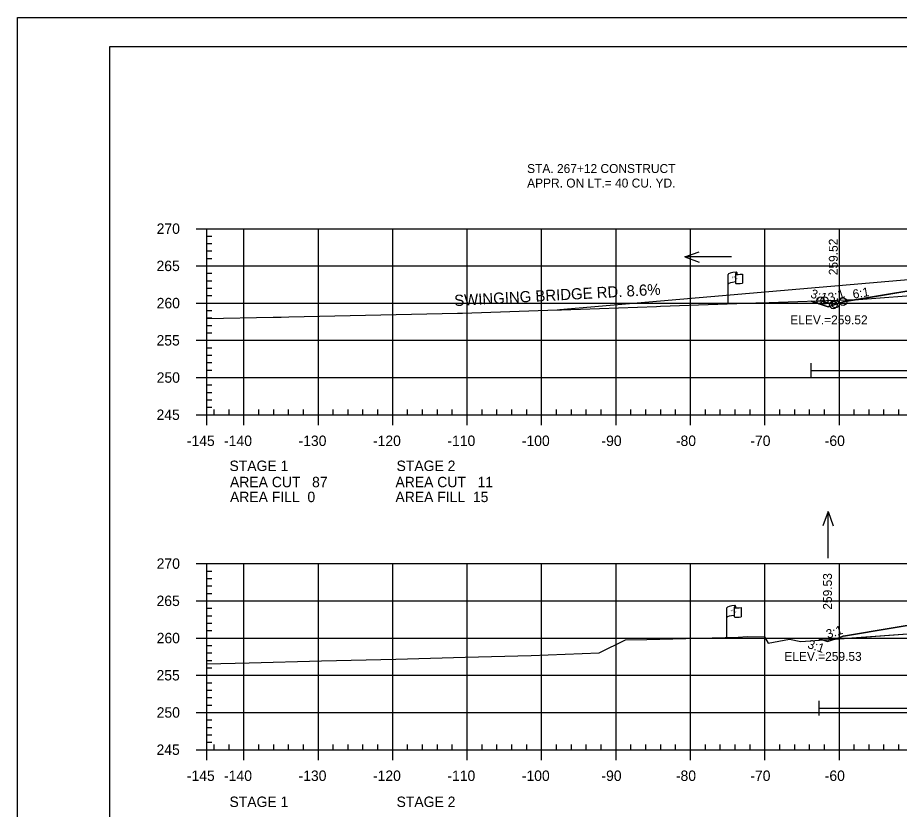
# Model space of a CAD drawing. Extents: x 1365647 to 1367999, y 387113 to 400173.
# Drawn here: x 1365723.7 to 1365842.2, y 394733.2 to 394839.6 of the extents above; entities that cross this region are included whole.
import ezdxf

# ---------------------------------------------------------------- set-up
doc = ezdxf.new("R2010")
doc.units = 0
for name, color, linetype in [('E_Existing ROW', 7, 'Continuous'), ('R_Axis', 7, 'Continuous'), ('R_Axis Annot', 7, 'Continuous'), ('R_Border', 7, 'Continuous'), ('R_Border Notes', 7, 'Continuous'), ('R_Contours', 7, 'Continuous'), ('R_Draft', 7, 'Continuous'), ('R_Drive', 7, 'Continuous'), ('R_Exist Surface', 7, 'Continuous'), ('R_Fin Surface', 7, 'Continuous'), ('R_Fin Surface Annot', 7, 'Continuous'), ('R_Grid', 7, 'Continuous'), ('R_No Plot', 7, 'Continuous'), ('R_Proposed Const Limits', 7, 'Continuous'), ('R_Water', 7, 'Continuous'), ('R_Water Annot', 7, 'Continuous')]:
    doc.layers.add(name, color=color, linetype=linetype)

msp = doc.modelspace()

# ---------------------------------------------------------------- linework, layer by layer
at = {"layer": 'E_Existing ROW'}
for p, q in [((1365819.14, 394801.1), (1365819.14, 394805.05)), ((1365820.14, 394805.14), (1365820.14, 394805.13)), ((1365820.14, 394805.13), (1365820.14, 394803.9)), ((1365820.31, 394805.3), (1365820.31, 394805.06)), ((1365821.07, 394805.11), (1365821.07, 394803.87)), ((1365820.15, 394760.5), (1365820.15, 394760.26)), ((1365818.99, 394756.29), (1365818.99, 394760.25)), ((1365819.98, 394760.34), (1365819.98, 394760.33)), ((1365819.98, 394760.33), (1365819.98, 394759.1)), ((1365820.92, 394760.3), (1365820.92, 394759.06))]:
    msp.add_line(p, q, dxfattribs=at)
for centre, radius, start, end in [((1365820.22, 394805.14), 0.078, 88.6458, 274.2828), ((1365820.23, 394805.3), 0.0783, 263.0712, 93.9564), ((1365820.22, 394803.9), 0.0783, 180, 273.9564), ((1365820.06, 394760.34), 0.078, 88.6458, 274.2828), ((1365820.07, 394760.5), 0.0783, 263.0712, 93.9564), ((1365820.06, 394759.1), 0.0783, 180, 273.9564)]:
    msp.add_arc(centre, radius, start, end, dxfattribs=at)
for centre, major_axis, ratio, start_param, end_param in [((1365820.72, 394805.09), (-1.58, -0.04), 0.19887, 5.030368, 6.283185), ((1365821.43, 394805.21), (-1.23, -0.13), 0.052933, 0.159456, 1.268315), ((1365820.72, 394803.77), (-1.58, -0.04), 0.19887, 5.083035, 6.194897), ((1365821.43, 394803.97), (-1.23, -0.13), 0.052933, 0.159456, 1.268315), ((1365820.57, 394760.29), (-1.58, -0.04), 0.19887, 5.030368, 6.283185), ((1365820.56, 394758.97), (-1.58, -0.04), 0.19887, 5.083035, 6.194897), ((1365821.28, 394760.4), (-1.23, -0.13), 0.052933, 0.159456, 1.268315), ((1365821.28, 394759.16), (-1.23, -0.13), 0.052933, 0.159456, 1.268315)]:
    msp.add_ellipse(centre, major_axis=major_axis, ratio=ratio, start_param=start_param, end_param=end_param, dxfattribs=at)
at = {"layer": 'R_Axis'}
for p, q in [((1365747.69, 394811.21), (1365749.09, 394811.21)), ((1365749.09, 394786.21), (1365749.09, 394811.21)), ((1365749.09, 394810.21), (1365749.79, 394810.21)), ((1365749.09, 394809.21), (1365749.79, 394809.21)), ((1365749.09, 394808.21), (1365749.79, 394808.21)), ((1365749.09, 394807.21), (1365749.79, 394807.21)), ((1365747.69, 394806.21), (1365749.09, 394806.21)), ((1365749.09, 394805.21), (1365749.79, 394805.21)), ((1365749.09, 394804.21), (1365749.79, 394804.21)), ((1365749.09, 394803.21), (1365749.79, 394803.21)), ((1365749.09, 394802.21), (1365749.79, 394802.21)), ((1365747.69, 394801.21), (1365749.09, 394801.21)), ((1365749.09, 394800.21), (1365749.79, 394800.21)), ((1365749.09, 394799.21), (1365749.79, 394799.21)), ((1365749.09, 394798.21), (1365749.79, 394798.21)), ((1365749.09, 394797.21), (1365749.79, 394797.21)), ((1365747.69, 394796.21), (1365749.09, 394796.21)), ((1365749.09, 394795.21), (1365749.79, 394795.21)), ((1365749.09, 394794.21), (1365749.79, 394794.21)), ((1365749.09, 394793.21), (1365749.79, 394793.21)), ((1365749.09, 394792.21), (1365749.79, 394792.21)), ((1365747.69, 394791.21), (1365749.09, 394791.21)), ((1365749.09, 394790.21), (1365749.79, 394790.21)), ((1365749.09, 394789.21), (1365749.79, 394789.21)), ((1365749.09, 394788.21), (1365749.79, 394788.21)), ((1365749.09, 394787.21), (1365749.79, 394787.21)), ((1365749.09, 394786.21), (1365749.09, 394786.91)), ((1365750.09, 394786.21), (1365750.09, 394786.91)), ((1365752.09, 394786.21), (1365752.09, 394786.91)), ((1365756.09, 394786.21), (1365756.09, 394786.91)), ((1365758.09, 394786.21), (1365758.09, 394786.91)), ((1365760.09, 394786.21), (1365760.09, 394786.91)), ((1365762.09, 394786.21), (1365762.09, 394786.91)), ((1365766.09, 394786.21), (1365766.09, 394786.91)), ((1365768.09, 394786.21), (1365768.09, 394786.91)), ((1365770.09, 394786.21), (1365770.09, 394786.91)), ((1365772.09, 394786.21), (1365772.09, 394786.91)), ((1365776.09, 394786.21), (1365776.09, 394786.91)), ((1365778.09, 394786.21), (1365778.09, 394786.91)), ((1365780.09, 394786.21), (1365780.09, 394786.91)), ((1365782.09, 394786.21), (1365782.09, 394786.91)), ((1365786.09, 394786.21), (1365786.09, 394786.91)), ((1365788.09, 394786.21), (1365788.09, 394786.91)), ((1365790.09, 394786.21), (1365790.09, 394786.91)), ((1365792.09, 394786.21), (1365792.09, 394786.91)), ((1365796.09, 394786.21), (1365796.09, 394786.91)), ((1365798.09, 394786.21), (1365798.09, 394786.91)), ((1365800.09, 394786.21), (1365800.09, 394786.91)), ((1365802.09, 394786.21), (1365802.09, 394786.91)), ((1365806.09, 394786.21), (1365806.09, 394786.91)), ((1365808.09, 394786.21), (1365808.09, 394786.91)), ((1365810.09, 394786.21), (1365810.09, 394786.91)), ((1365812.09, 394786.21), (1365812.09, 394786.91)), ((1365816.09, 394786.21), (1365816.09, 394786.91)), ((1365818.09, 394786.21), (1365818.09, 394786.91)), ((1365820.09, 394786.21), (1365820.09, 394786.91)), ((1365822.09, 394786.21), (1365822.09, 394786.91)), ((1365826.09, 394786.21), (1365826.09, 394786.91)), ((1365828.09, 394786.21), (1365828.09, 394786.91)), ((1365830.09, 394786.21), (1365830.09, 394786.91)), ((1365832.09, 394786.21), (1365832.09, 394786.91)), ((1365836.09, 394786.21), (1365836.09, 394786.91)), ((1365838.09, 394786.21), (1365838.09, 394786.91)), ((1365840.09, 394786.21), (1365840.09, 394786.91)), ((1365842.09, 394786.21), (1365842.09, 394786.91)), ((1365747.69, 394786.21), (1365749.09, 394786.21)), ((1365749.09, 394786.21), (1366039.09, 394786.21)), ((1365749.09, 394784.81), (1365749.09, 394786.21)), ((1365754.09, 394784.81), (1365754.09, 394786.21)), ((1365764.09, 394784.81), (1365764.09, 394786.21)), ((1365774.09, 394784.81), (1365774.09, 394786.21)), ((1365784.09, 394784.81), (1365784.09, 394786.21)), ((1365794.09, 394784.81), (1365794.09, 394786.21)), ((1365804.09, 394784.81), (1365804.09, 394786.21)), ((1365814.09, 394784.81), (1365814.09, 394786.21)), ((1365824.09, 394784.81), (1365824.09, 394786.21)), ((1365834.09, 394784.81), (1365834.09, 394786.21)), ((1365747.69, 394766.21), (1365749.09, 394766.21)), ((1365749.09, 394741.21), (1365749.09, 394766.21)), ((1365749.09, 394765.21), (1365749.79, 394765.21)), ((1365749.09, 394764.21), (1365749.79, 394764.21)), ((1365749.09, 394763.21), (1365749.79, 394763.21)), ((1365749.09, 394762.21), (1365749.79, 394762.21)), ((1365747.69, 394761.21), (1365749.09, 394761.21)), ((1365749.09, 394760.21), (1365749.79, 394760.21)), ((1365749.09, 394759.21), (1365749.79, 394759.21)), ((1365749.09, 394758.21), (1365749.79, 394758.21)), ((1365749.09, 394757.21), (1365749.79, 394757.21)), ((1365747.69, 394756.21), (1365749.09, 394756.21)), ((1365749.09, 394755.21), (1365749.79, 394755.21)), ((1365749.09, 394754.21), (1365749.79, 394754.21)), ((1365749.09, 394753.21), (1365749.79, 394753.21)), ((1365749.09, 394752.21), (1365749.79, 394752.21)), ((1365747.69, 394751.21), (1365749.09, 394751.21)), ((1365749.09, 394750.21), (1365749.79, 394750.21)), ((1365749.09, 394749.21), (1365749.79, 394749.21)), ((1365749.09, 394748.21), (1365749.79, 394748.21)), ((1365747.69, 394746.21), (1365749.09, 394746.21)), ((1365749.09, 394747.21), (1365749.79, 394747.21)), ((1365749.09, 394745.21), (1365749.79, 394745.21)), ((1365749.09, 394744.21), (1365749.79, 394744.21)), ((1365749.09, 394743.21), (1365749.79, 394743.21)), ((1365749.09, 394742.21), (1365749.79, 394742.21)), ((1365749.09, 394741.21), (1365749.09, 394741.91)), ((1365750.09, 394741.21), (1365750.09, 394741.91)), ((1365752.09, 394741.21), (1365752.09, 394741.91)), ((1365756.09, 394741.21), (1365756.09, 394741.91)), ((1365758.09, 394741.21), (1365758.09, 394741.91)), ((1365760.09, 394741.21), (1365760.09, 394741.91)), ((1365762.09, 394741.21), (1365762.09, 394741.91)), ((1365766.09, 394741.21), (1365766.09, 394741.91)), ((1365768.09, 394741.21), (1365768.09, 394741.91)), ((1365770.09, 394741.21), (1365770.09, 394741.91)), ((1365772.09, 394741.21), (1365772.09, 394741.91)), ((1365776.09, 394741.21), (1365776.09, 394741.91)), ((1365778.09, 394741.21), (1365778.09, 394741.91)), ((1365780.09, 394741.21), (1365780.09, 394741.91)), ((1365782.09, 394741.21), (1365782.09, 394741.91)), ((1365786.09, 394741.21), (1365786.09, 394741.91)), ((1365788.09, 394741.21), (1365788.09, 394741.91)), ((1365790.09, 394741.21), (1365790.09, 394741.91)), ((1365792.09, 394741.21), (1365792.09, 394741.91)), ((1365796.09, 394741.21), (1365796.09, 394741.91)), ((1365798.09, 394741.21), (1365798.09, 394741.91)), ((1365800.09, 394741.21), (1365800.09, 394741.91)), ((1365802.09, 394741.21), (1365802.09, 394741.91)), ((1365806.09, 394741.21), (1365806.09, 394741.91)), ((1365808.09, 394741.21), (1365808.09, 394741.91)), ((1365810.09, 394741.21), (1365810.09, 394741.91)), ((1365812.09, 394741.21), (1365812.09, 394741.91)), ((1365816.09, 394741.21), (1365816.09, 394741.91)), ((1365818.09, 394741.21), (1365818.09, 394741.91)), ((1365820.09, 394741.21), (1365820.09, 394741.91)), ((1365822.09, 394741.21), (1365822.09, 394741.91)), ((1365826.09, 394741.21), (1365826.09, 394741.91)), ((1365828.09, 394741.21), (1365828.09, 394741.91)), ((1365830.09, 394741.21), (1365830.09, 394741.91)), ((1365832.09, 394741.21), (1365832.09, 394741.91)), ((1365836.09, 394741.21), (1365836.09, 394741.91)), ((1365838.09, 394741.21), (1365838.09, 394741.91)), ((1365840.09, 394741.21), (1365840.09, 394741.91)), ((1365842.09, 394741.21), (1365842.09, 394741.91)), ((1365747.69, 394741.21), (1365749.09, 394741.21)), ((1365749.09, 394741.21), (1366039.09, 394741.21)), ((1365749.09, 394739.81), (1365749.09, 394741.21)), ((1365754.09, 394739.81), (1365754.09, 394741.21)), ((1365764.09, 394739.81), (1365764.09, 394741.21)), ((1365774.09, 394739.81), (1365774.09, 394741.21)), ((1365784.09, 394739.81), (1365784.09, 394741.21)), ((1365794.09, 394739.81), (1365794.09, 394741.21)), ((1365804.09, 394739.81), (1365804.09, 394741.21)), ((1365814.09, 394739.81), (1365814.09, 394741.21)), ((1365824.09, 394739.81), (1365824.09, 394741.21)), ((1365834.09, 394739.81), (1365834.09, 394741.21))]:
    msp.add_line(p, q, dxfattribs=at)
at = {"layer": 'R_Border'}
for p, q in [((1365736.09, 394835.67), (1366052.27, 394835.67)), ((1365736.09, 394630.21), (1365736.09, 394835.67))]:
    msp.add_line(p, q, dxfattribs=at)
at = {"layer": 'R_Contours'}
for points in [[(1365836.41, 394801.7), (1365836.67, 394801.71), (1365855.38, 394803.11), (1365855.46, 394803.12), (1365861.08, 394803.54), (1365866.14, 394803.92), (1365862.59, 394803.85), (1365847.47, 394803.54)], [(1365830.3, 394801.49), (1365836.23, 394801.69), (1365836.41, 394801.7), (1365834.59, 394801.4), (1365832.58, 394800.73)], [(1365833.51, 394756.08), (1365843.88, 394756.81), (1365846.56, 394757.1), (1365851, 394757.65), (1365856.96, 394758.15), (1365859.17, 394758.31), (1365867.42, 394758.99), (1365862.59, 394758.89), (1365847.46, 394758.59), (1365834.92, 394756.5), (1365834.59, 394756.44)], [(1365831.37, 394756.11), (1365831.37, 394755.93), (1365831.82, 394755.96)], [(1365831.82, 394755.96), (1365833.51, 394756.08), (1365832.48, 394755.74), (1365832.48, 394755.74)]]:
    msp.add_lwpolyline(points, close=True, dxfattribs=at)
at = {"layer": 'R_Drive'}
msp.add_line((1365847.59, 394804.7), (1365796.54, 394800.31), dxfattribs=at)
at = {"layer": 'R_Exist Surface'}
for points in [[(1365749.09, 394799.12), (1365758.04, 394799.31), (1365759.1, 394799.33), (1365760.13, 394799.36), (1365782.77, 394799.84), (1365783.46, 394799.86), (1365796.17, 394800.3), (1365796.76, 394800.32), (1365809.53, 394800.76), (1365810.06, 394800.78), (1365822.88, 394801.23), (1365823.36, 394801.25), (1365836.23, 394801.69), (1365836.67, 394801.71), (1365855.38, 394803.11)], [(1365749.09, 394752.75), (1365754.8, 394752.89), (1365764.5, 394753.15), (1365774.49, 394753.38), (1365783.8, 394753.64), (1365792.68, 394753.88), (1365801.82, 394754.24), (1365805.34, 394755.97), (1365808.22, 394756.02), (1365820.51, 394756.33), (1365821.72, 394756.43), (1365824.04, 394756.35), (1365824.53, 394755.5), (1365827.38, 394756.05), (1365828.92, 394755.76), (1365843.88, 394756.81)]]:
    msp.add_lwpolyline(points, dxfattribs=at)
at = {"layer": 'R_Fin Surface'}
for points in [[(1365830.3, 394801.49), (1365832.58, 394800.73), (1365834.59, 394801.4), (1365847.47, 394803.54), (1365856.59, 394805.06), (1365862.59, 394805.3), (1365864.59, 394805.34), (1365894.09, 394805.93), (1365923.59, 394805.34), (1365925.59, 394805.3), (1365931.59, 394805.06), (1365940.72, 394803.54), (1365953.59, 394801.4), (1365953.72, 394801.35), (1365964.2, 394804.85)], [(1365831.37, 394756.11), (1365831.82, 394755.96), (1365832.48, 394755.74), (1365832.48, 394755.74), (1365834.59, 394756.44), (1365834.92, 394756.5), (1365847.46, 394758.59), (1365847.64, 394758.62), (1365856.59, 394760.11), (1365856.68, 394760.11), (1365862.59, 394760.35), (1365862.61, 394760.35), (1365864.59, 394760.39), (1365864.89, 394760.39), (1365885.24, 394760.8), (1365894.09, 394760.98), (1365923.59, 394760.39), (1365925.59, 394760.35), (1365931.59, 394760.11), (1365940.72, 394758.59), (1365953.59, 394756.44), (1365953.71, 394756.4), (1365963.36, 394759.62)]]:
    msp.add_lwpolyline(points, dxfattribs=at)
at = {"layer": 'R_Grid'}
for p, q in [((1365749.09, 394811.21), (1366039.09, 394811.21)), ((1365749.09, 394786.21), (1365749.09, 394811.21)), ((1365754.09, 394786.21), (1365754.09, 394811.21)), ((1365764.09, 394786.21), (1365764.09, 394811.21)), ((1365774.09, 394786.21), (1365774.09, 394811.21)), ((1365784.09, 394786.21), (1365784.09, 394811.21)), ((1365794.09, 394786.21), (1365794.09, 394811.21)), ((1365804.09, 394786.21), (1365804.09, 394811.21)), ((1365814.09, 394786.21), (1365814.09, 394811.21)), ((1365824.09, 394786.21), (1365824.09, 394811.21)), ((1365834.09, 394786.21), (1365834.09, 394811.21)), ((1365749.09, 394806.21), (1366039.09, 394806.21)), ((1365749.09, 394801.21), (1366039.09, 394801.21)), ((1365749.09, 394796.21), (1366039.09, 394796.21)), ((1365749.09, 394791.21), (1366039.09, 394791.21)), ((1365749.09, 394786.21), (1366039.09, 394786.21)), ((1365749.09, 394766.21), (1366039.09, 394766.21)), ((1365749.09, 394741.21), (1365749.09, 394766.21)), ((1365749.09, 394766.21), (1366039.09, 394766.21)), ((1365749.09, 394741.21), (1365749.09, 394766.21)), ((1365754.09, 394741.21), (1365754.09, 394766.21)), ((1365754.09, 394741.21), (1365754.09, 394766.21)), ((1365764.09, 394741.21), (1365764.09, 394766.21)), ((1365764.09, 394741.21), (1365764.09, 394766.21)), ((1365774.09, 394741.21), (1365774.09, 394766.21)), ((1365774.09, 394741.21), (1365774.09, 394766.21)), ((1365784.09, 394741.21), (1365784.09, 394766.21)), ((1365784.09, 394741.21), (1365784.09, 394766.21)), ((1365794.09, 394741.21), (1365794.09, 394766.21)), ((1365794.09, 394741.21), (1365794.09, 394766.21)), ((1365804.09, 394741.21), (1365804.09, 394766.21)), ((1365804.09, 394741.21), (1365804.09, 394766.21)), ((1365814.09, 394741.21), (1365814.09, 394766.21)), ((1365814.09, 394741.21), (1365814.09, 394766.21)), ((1365824.09, 394741.21), (1365824.09, 394766.21)), ((1365824.09, 394741.21), (1365824.09, 394766.21)), ((1365834.09, 394741.21), (1365834.09, 394766.21)), ((1365834.09, 394741.21), (1365834.09, 394766.21)), ((1365749.09, 394761.21), (1366039.09, 394761.21)), ((1365749.09, 394761.21), (1366039.09, 394761.21)), ((1365749.09, 394756.21), (1366039.09, 394756.21)), ((1365749.09, 394756.21), (1366039.09, 394756.21)), ((1365749.09, 394751.21), (1366039.09, 394751.21)), ((1365749.09, 394751.21), (1366039.09, 394751.21)), ((1365749.09, 394746.21), (1366039.09, 394746.21)), ((1365749.09, 394746.21), (1366039.09, 394746.21)), ((1365749.09, 394741.21), (1366039.09, 394741.21)), ((1365749.09, 394741.21), (1366039.09, 394741.21))]:
    msp.add_line(p, q, dxfattribs=at)
at = {"layer": 'R_No Plot'}
msp.add_line((1365723.69, 394839.56), (1366057.03, 394839.56), dxfattribs=at)
msp.add_lwpolyline([(1365723.69, 394839.56), (1366057.03, 394839.56), (1366057.03, 394626.23), (1365723.69, 394626.23)], close=True, dxfattribs=at)
for centre in [(1365831.56, 394801.53), (1365832.1, 394801.55), (1365834.59, 394801.4), (1365834.59, 394801.4), (1365833.28, 394800.96), (1365833.57, 394801.06)]:
    msp.add_circle(centre, 0.5, dxfattribs=at)
at = {"layer": 'R_Proposed Const Limits'}
msp.add_lwpolyline([(1365833.28, 394800.96), (1365831.56, 394801.53)], dxfattribs=at)
at = {"layer": 'R_Water'}
for p, q in [((1365830.3, 394791.15), (1365830.3, 394793.15)), ((1365830.3, 394792.15), (1365882.32, 394792.15)), ((1365831.37, 394745.79), (1365831.37, 394747.79)), ((1365831.37, 394746.79), (1365882.21, 394746.79))]:
    msp.add_line(p, q, dxfattribs=at)
at = {"layer": 'R_Water Annot'}
for p, q in [((1365813.33, 394807.41), (1365815.26, 394808.11)), ((1365819.62, 394807.41), (1365813.33, 394807.41)), ((1365813.33, 394807.41), (1365815.26, 394806.71)), ((1365832.58, 394773.22), (1365831.88, 394771.3)), ((1365832.58, 394766.94), (1365832.58, 394773.22)), ((1365832.58, 394773.22), (1365833.28, 394771.3))]:
    msp.add_line(p, q, dxfattribs=at)

# ---------------------------------------------------------------- texts
at = {"layer": 'E_Existing ROW'}
for s, height, rotation, p in [('R ', 0.2, 9.9884, (1365819.66, 394804.55)), (' O', 0.2, 9.9884, (1365819.81, 394804.6)), ('W', 0.2, 351.1788, (1365820.14, 394804.43)), ('DWB 11-9-07', 0.001, 90, (1365820.31, 394805.06)), ('DWB 11-9-07', 0.001, 5.0717, (1365821.06, 394803.87)), ('DWB 11-9-07', 0.001, 90, (1365819.14, 394801.1)), ('R ', 0.2, 9.9884, (1365819.51, 394759.75)), (' O', 0.2, 9.9884, (1365819.65, 394759.79)), ('W', 0.2, 351.1788, (1365819.98, 394759.62)), ('DWB 11-9-07', 0.001, 90, (1365820.15, 394760.26)), ('DWB 11-9-07', 0.001, 5.0717, (1365820.91, 394759.06)), ('DWB 11-9-07', 0.001, 90, (1365818.99, 394756.29))]:
    msp.add_text(s, height=height, rotation=rotation, dxfattribs=at).set_placement(p)
at = {"layer": 'R_Axis Annot'}
for s, p in [('270', (1365742.37, 394810.51)), ('265', (1365742.35, 394805.51)), ('260', (1365742.37, 394800.51)), ('255', (1365742.35, 394795.51)), ('250', (1365742.37, 394790.51)), ('245', (1365742.35, 394785.51)), ('-145', (1365746.42, 394782.01)), ('-140', (1365751.43, 394782.01)), ('-130', (1365761.43, 394782.01)), ('-120', (1365771.43, 394782.01)), ('-110', (1365781.43, 394782.01)), ('-100', (1365791.43, 394782.01)), ('-90', (1365802.13, 394782.01)), ('-80', (1365812.13, 394782.01)), ('-70', (1365822.13, 394782.01)), ('-60', (1365832.13, 394782.01)), ('STAGE 1', (1365752.15, 394778.65)), ('STAGE 2', (1365774.6, 394778.65)), ('AREA CUT   87', (1365752.22, 394776.47)), ('AREA CUT   11', (1365774.45, 394776.47)), ('AREA FILL  0', (1365752.22, 394774.47)), ('AREA FILL  15', (1365774.45, 394774.47)), ('270', (1365742.37, 394765.51)), ('265', (1365742.35, 394760.51)), ('260', (1365742.37, 394755.51)), ('255', (1365742.35, 394750.51)), ('250', (1365742.37, 394745.51)), ('245', (1365742.35, 394740.51)), ('-145', (1365746.42, 394737.01)), ('-140', (1365751.43, 394737.01)), ('-130', (1365761.43, 394737.01)), ('-120', (1365771.43, 394737.01)), ('-110', (1365781.43, 394737.01)), ('-100', (1365791.43, 394737.01)), ('-90', (1365802.13, 394737.01)), ('-80', (1365812.13, 394737.01)), ('-70', (1365822.13, 394737.01)), ('-60', (1365832.13, 394737.01)), ('STAGE 1', (1365752.15, 394733.51)), ('STAGE 2', (1365774.6, 394733.51))]:
    msp.add_text(s, height=1.4, dxfattribs=at).set_placement(p)
at = {"layer": 'R_Border Notes'}
for s, p in [('ELEV.=259.52', (1365827.5, 394798.36)), ('ELEV.=259.53', (1365826.7, 394753.14))]:
    msp.add_text(s, height=1.2, dxfattribs=at).set_placement(p)
at = {"layer": 'R_Draft'}
for s, p in [('STA. 267+12 CONSTRUCT', (1365792.14, 394818.69)), ('APPR. ON LT.= 40 CU. YD.', (1365792.14, 394816.74))]:
    msp.add_text(s, height=1.2, rotation=360, dxfattribs=at).set_placement(p)
at = {"layer": 'R_Drive'}
msp.add_text('SWINGING BRIDGE RD. 8.6%', height=1.5, rotation=3.1665, dxfattribs=at).set_placement((1365782.39, 394800.8))
at = {"layer": 'R_Fin Surface Annot'}
for s, rotation, p in [('259.52', 90, (1365833.88, 394804.96)), ('6:1', 9.4623, (1365835.98, 394801.8)), ('3:1', 341.5651, (1365830.12, 394802)), ('3:1', 18.4349, (1365832.81, 394801.32)), ('259.53', 90, (1365833.1, 394760.02)), ('3:1', 18.4349, (1365832.55, 394756.11)), ('3:1', 341.5651, (1365829.73, 394754.9))]:
    msp.add_text(s, height=1.2, rotation=rotation, dxfattribs=at).set_placement(p)

doc.saveas('drawing.dxf')
